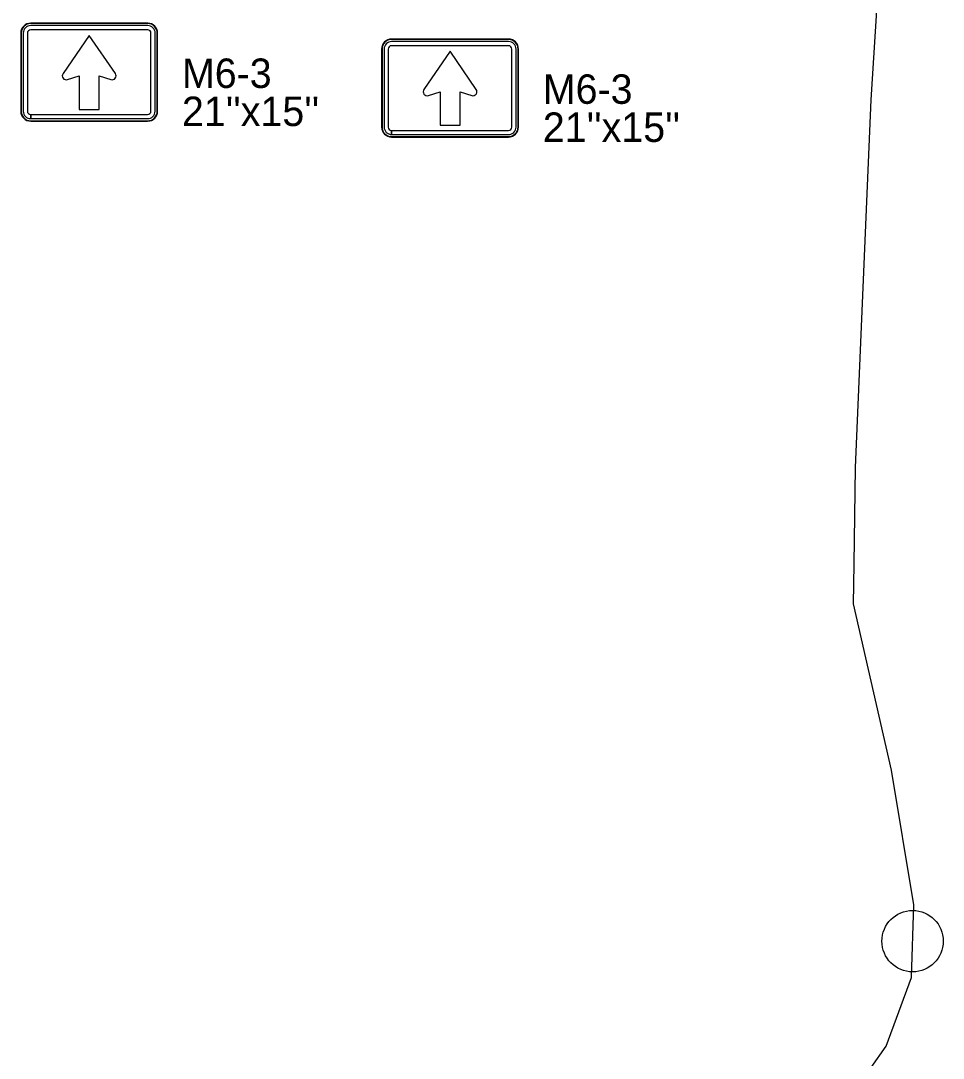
# Model space of a CAD drawing. Extents: x 886234 to 968767, y 455416 to 684046.
# Drawn here: x 906175 to 908996, y 461237 to 464407 of the extents above; entities that cross this region are included whole.
import ezdxf

# ---------------------------------------------------------------- set-up
doc = ezdxf.new("R2010")
doc.units = 0
for name, color, linetype in [('TC DEV SIGN BLACK 239', 7, 'Continuous'), ('TC DEV SIGN BLACK ZERO', 7, 'Continuous'), ('TC DEV SIGN WHITE', 7, 'Continuous'), ('TC LABEL TEXT', 7, 'Continuous')]:
    doc.layers.add(name, color=color, linetype=linetype)

msp = doc.modelspace()

# ---------------------------------------------------------------- linework, layer by layer
at = {"layer": 'TC DEV SIGN BLACK 239'}
for p, q in [((906563.2, 464392.2), (906205.4, 464392.2)), ((906563.2, 464379.5), (906205.4, 464379.5)), ((906182.6, 464369.4), (906182.5, 464130.8)), ((906195.2, 464369.4), (906195.2, 464130.8)), ((906573.3, 464130.8), (906573.3, 464369.4)), ((906586, 464130.8), (906586, 464369.4)), ((907286.2, 464320.8), (907286.2, 464082.3)), ((907298.9, 464320.8), (907298.9, 464082.3)), ((907666.8, 464343.7), (907309, 464343.7)), ((907666.8, 464331), (907309, 464331)), ((907677, 464082.3), (907677, 464320.8)), ((907689.6, 464082.3), (907689.6, 464320.8)), ((906205.4, 464108), (906205.4, 464120.7)), ((906205.5, 464120.7), (906563.1, 464120.7)), ((906205.5, 464120.7), (906205.5, 464108)), ((906205.5, 464108), (906563.1, 464108)), ((907309, 464059.5), (907309, 464072.2)), ((907309.2, 464072.2), (907666.8, 464072.2)), ((907309.2, 464072.2), (907309.2, 464059.5)), ((907309.2, 464059.5), (907666.8, 464059.5))]:
    msp.add_line(p, q, dxfattribs=at)
for points in [[(906464.3, 464245.9), (906384.2, 464362.5), (906304.2, 464245.9)], [(906464.3, 464245.9), (906384.2, 464362.5), (906304.2, 464245.9)], [(906464.3, 464245.9), (906384.2, 464362.5), (906304.2, 464245.9)], [(907568, 464197.3), (907487.9, 464314), (907407.9, 464197.3)], [(907568, 464197.3), (907487.9, 464314), (907407.9, 464197.3)], [(907568, 464197.3), (907487.9, 464314), (907407.9, 464197.3)], [(906318, 464227.4), (906353.8, 464238.7), (906353.8, 464136.4), (906414.6, 464136.4)], [(906318, 464227.4), (906353.8, 464238.7), (906353.8, 464136.4), (906414.6, 464136.4)], [(906318, 464227.4), (906353.8, 464238.7), (906353.8, 464136.4), (906414.6, 464136.4)], [(906414.6, 464136.4), (906414.6, 464238.7), (906450.6, 464227.4)], [(906414.6, 464136.4), (906414.6, 464238.7), (906450.6, 464227.4)], [(906414.6, 464136.4), (906414.6, 464238.7), (906450.6, 464227.4)], [(907421.6, 464178.8), (907457.5, 464190.1), (907457.5, 464087.9), (907518.3, 464087.9)], [(907421.6, 464178.8), (907457.5, 464190.1), (907457.5, 464087.9), (907518.3, 464087.9)], [(907421.6, 464178.8), (907457.5, 464190.1), (907457.5, 464087.9), (907518.3, 464087.9)], [(907518.3, 464087.9), (907518.3, 464190.1), (907554.3, 464178.8)], [(907518.3, 464087.9), (907518.3, 464190.1), (907554.3, 464178.8)], [(907518.3, 464087.9), (907518.3, 464190.1), (907554.3, 464178.8)]]:
    msp.add_lwpolyline(points, dxfattribs=at)
for centre, start, end in [((906314.3, 464238.9), 145.5508, 287.601), ((906314.3, 464238.9), 145.5508, 287.601), ((906314.3, 464238.9), 145.5508, 287.601), ((906454.3, 464238.9), 252.399, 34.4492), ((906454.3, 464238.9), 252.399, 34.4492), ((906454.3, 464238.9), 252.399, 34.4492), ((907417.9, 464190.4), 145.5508, 287.601), ((907417.9, 464190.4), 145.5508, 287.601), ((907417.9, 464190.4), 145.5508, 287.601), ((907557.9, 464190.4), 252.399, 34.4492), ((907557.9, 464190.4), 252.399, 34.4492), ((907557.9, 464190.4), 252.399, 34.4492)]:
    msp.add_arc(centre, 12.2, start, end, dxfattribs=at)
for centre, major_axis, start_param, end_param in [((906205.4, 464369.4), (22.8, 0), 1.570796, 3.141593), ((906205.4, 464369.4), (10.1, 0), 1.570796, 3.141593), ((906563.2, 464369.4), (22.8, 0), 0, 1.570796), ((906563.2, 464369.4), (10.1, 0), 0, 1.570796), ((907309, 464320.8), (22.8, 0), 1.570796, 3.141593), ((907309, 464320.8), (10.1, 0), 1.570796, 3.141593), ((907666.8, 464320.8), (22.8, 0), 0, 1.570796), ((907666.8, 464320.8), (10.1, 0), 0, 1.570796), ((906205.4, 464130.8), (22.8, 0), 3.141593, 4.712389), ((906205.4, 464130.8), (10.1, 0), 3.141593, 4.712389), ((906563.1, 464130.8), (22.8, 0), 4.712389, 6.283185), ((906563.1, 464130.8), (10.1, 0), 4.712389, 6.283185), ((907309, 464082.3), (22.8, 0), 3.141593, 4.712389), ((907309, 464082.3), (10.1, 0), 3.141593, 4.712389), ((907666.8, 464082.3), (22.8, 0), 4.712389, 6.283185), ((907666.8, 464082.3), (10.1, 0), 4.712389, 6.283185)]:
    msp.add_ellipse(centre, major_axis=major_axis, ratio=0.999865, start_param=start_param, end_param=end_param, dxfattribs=at)
at = {"layer": 'TC DEV SIGN BLACK ZERO'}
for p, q in [((906563.2, 464399.8), (906205.4, 464399.8)), ((906205.4, 464398.6), (906205.4, 464398.6)), ((906563.2, 464398.5), (906205.4, 464398.6)), ((906563.2, 464398.5), (906563.2, 464398.6)), ((906174.9, 464369.4), (906174.9, 464130.8)), ((906176.2, 464369.4), (906176.2, 464130.8)), ((906176.2, 464369.4), (906176.2, 464369.4)), ((906592.3, 464369.4), (906592.3, 464369.4)), ((906592.3, 464130.8), (906592.3, 464369.4)), ((906593.6, 464130.8), (906593.6, 464369.4)), ((907666.8, 464351.3), (907309, 464351.3)), ((907309, 464350), (907309, 464350)), ((907666.8, 464350), (907309, 464350)), ((907666.8, 464350), (907666.8, 464350)), ((907278.6, 464320.8), (907278.6, 464082.3)), ((907279.9, 464320.8), (907279.9, 464082.3)), ((907279.9, 464320.8), (907279.9, 464320.8)), ((907696, 464320.8), (907696, 464320.8)), ((907696, 464082.3), (907696, 464320.8)), ((907697.2, 464082.3), (907697.3, 464320.8)), ((906176.2, 464130.8), (906176.2, 464130.8)), ((906592.3, 464130.8), (906592.3, 464130.8)), ((906205.4, 464100.4), (906205.4, 464101.7)), ((906205.4, 464101.7), (906205.4, 464101.7)), ((906205.4, 464101.7), (906563.1, 464101.7)), ((906205.4, 464101.7), (906205.4, 464100.4)), ((906205.4, 464100.4), (906563.1, 464100.4)), ((906563.1, 464101.7), (906563.1, 464101.7)), ((907279.9, 464082.3), (907279.9, 464082.3)), ((907696, 464082.3), (907696, 464082.3)), ((907309, 464051.9), (907309, 464053.1)), ((907309, 464053.1), (907309, 464053.1)), ((907309.1, 464053.1), (907666.8, 464053.1)), ((907309.1, 464053.1), (907309.1, 464051.9)), ((907309.1, 464051.9), (907666.8, 464051.9)), ((907666.8, 464053.1), (907666.8, 464053.1))]:
    msp.add_line(p, q, dxfattribs=at)
for centre, major_axis, start_param, end_param in [((906205.4, 464369.4), (30.4, 0), 1.570796, 3.141593), ((906205.4, 464369.4), (29.2, 0), 1.570796, 3.141593), ((906563.2, 464369.4), (30.4, 0), 0, 1.570796), ((906563.2, 464369.4), (29.2, 0), 0, 1.570796), ((907309, 464320.8), (30.4, 0), 1.570796, 3.141593), ((907309, 464320.8), (29.2, 0), 1.570796, 3.141593), ((907666.8, 464320.8), (30.4, 0), 0, 1.570796), ((907666.8, 464320.8), (29.2, 0), 0, 1.570796), ((906205.4, 464130.8), (30.4, 0), 3.141593, 4.712389), ((906205.4, 464130.8), (29.2, 0), 3.141593, 4.712389), ((906563.1, 464130.8), (30.4, 0), 4.712389, 6.283185), ((906563.1, 464130.8), (29.2, 0), 4.712389, 6.283185), ((907309, 464082.3), (30.4, 0), 3.141593, 4.712389), ((907309, 464082.3), (29.2, 0), 3.141593, 4.712389), ((907666.8, 464082.3), (30.4, 0), 4.712389, 6.283185), ((907666.8, 464082.3), (29.2, 0), 4.712389, 6.283185)]:
    msp.add_ellipse(centre, major_axis=major_axis, ratio=0.999865, start_param=start_param, end_param=end_param, dxfattribs=at)
at = {"layer": 'TC DEV SIGN WHITE'}
for p, q in [((906563.2, 464399.8), (906205.4, 464399.8)), ((906174.9, 464369.4), (906174.9, 464130.8)), ((906593.6, 464130.8), (906593.6, 464369.4)), ((907666.8, 464351.3), (907309, 464351.3)), ((907278.6, 464320.8), (907278.6, 464082.3)), ((907697.2, 464082.3), (907697.3, 464320.8)), ((906205.4, 464100.4), (906563.1, 464100.4)), ((907309, 464051.9), (907666.8, 464051.9))]:
    msp.add_line(p, q, dxfattribs=at)
for centre, start_param, end_param in [((906205.4, 464369.4), 1.570796, 3.141593), ((906563.2, 464369.4), 0, 1.570796), ((907309, 464320.8), 1.570796, 3.141593), ((907666.8, 464320.8), 0, 1.570796), ((906205.4, 464130.8), 3.141593, 4.712389), ((906563.1, 464130.8), 4.712389, 6.283185), ((907309, 464082.3), 3.141593, 4.712389), ((907666.8, 464082.3), 4.712389, 6.283185)]:
    msp.add_ellipse(centre, major_axis=(30.4, 0), ratio=0.999865, start_param=start_param, end_param=end_param, dxfattribs=at)
at = {"layer": 'TC LABEL TEXT'}
msp.add_lwpolyline([(908093.2, 459583.7), (908202.2, 459780.2), (908263, 459845.1), (908494, 460015.4), (908578.5, 460140.3), (908752.4, 460465.6), (908799.6, 460558.7), (908823.1, 460635.7), (908827.1, 460780.8), (908770.7, 461117.4), (908775.9, 461207.9), (908821.8, 461273.3), (908899.1, 461483.1), (908905.7, 461705.7), (908838.2, 462117), (908721.3, 462625.1), (908723.9, 462746.9), (908727.8, 463042.2), (908776.1, 464165.8), (908818.1, 464840.6)], dxfattribs=at)
msp.add_circle((908902.4, 461594.4), 93.8, dxfattribs=at)
msp.add_circle((908902.4, 461594.4), 93.8, dxfattribs=at)

# ---------------------------------------------------------------- texts
at = {"layer": 'TC DEV SIGN BLACK ZERO'}
for s, p in [('M6-3', (906668, 464201.8)), ('M6-3', (907771.6, 464153.3)), ("21''x15''", (906668, 464085.4)), ("21''x15''", (907771.6, 464036.9))]:
    msp.add_text(s, height=90, rotation=360, dxfattribs=at).set_placement(p)

doc.saveas('drawing.dxf')
